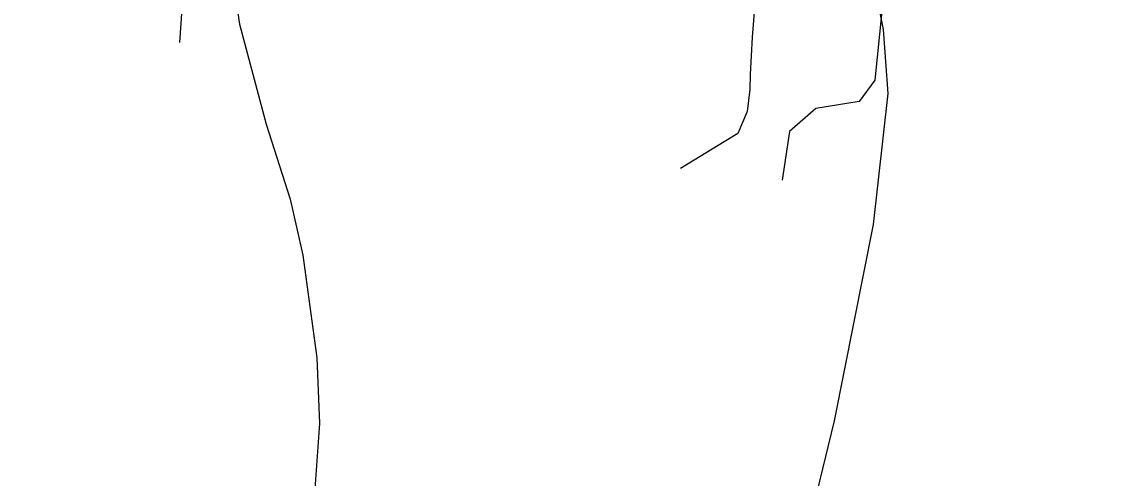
# Model space of a CAD drawing. Extents: x -662620 to -656370, y -1067090 to -1062990.
# Drawn here: x -659795.3 to -659563.8, y -1065207 to -1065109.2 of the extents above; entities that cross this region are included whole.
import ezdxf

# ---------------------------------------------------------------- set-up
doc = ezdxf.new("R2010")
doc.units = 0
doc.layers.add('SDELOVACÍ_VEDENÍ_-_PODZEMNÍ', color=7, linetype='Continuous')
doc.layers.add('VRSTEVNICE_ZÁKLADNÍ', color=7, linetype='Continuous')

msp = doc.modelspace()

# ---------------------------------------------------------------- linework, layer by layer
at = {"layer": 'SDELOVACÍ_VEDENÍ_-_PODZEMNÍ'}
for points in [[(-659761.48, -1065113.68), (-659760.12, -1065094.06)], [(-659761.48, -1065113.68), (-659760.12, -1065094.06)], [(-659638.13, -1065101.67), (-659638.13, -1065101.8), (-659638.99, -1065112.6), (-659639.38, -1065120.55), (-659639.46, -1065123.76), (-659640.02, -1065128.47), (-659642.03, -1065133.16), (-659654.33, -1065140.68)], [(-659638.13, -1065101.67), (-659638.13, -1065101.8), (-659638.99, -1065112.6), (-659639.38, -1065120.55), (-659639.46, -1065123.76), (-659640.02, -1065128.47), (-659642.03, -1065133.16), (-659654.33, -1065140.68)], [(-659610.74, -1065102.73), (-659612.7, -1065121.79), (-659616.03, -1065126.35), (-659625.33, -1065127.84), (-659630.94, -1065132.76), (-659632.52, -1065143.2)], [(-659610.74, -1065102.73), (-659612.7, -1065121.79), (-659616.03, -1065126.35), (-659625.33, -1065127.84), (-659630.94, -1065132.76), (-659632.52, -1065143.2)], [(-659639.38, -1065120.55), (-659639.46, -1065123.76)], [(-659639.38, -1065120.55), (-659639.46, -1065123.76)]]:
    msp.add_lwpolyline(points, dxfattribs=at)
at = {"layer": 'VRSTEVNICE_ZÁKLADNÍ'}
for points in [[(-659563.77, -1064892.36), (-659582.92, -1064911.51), (-659598.79, -1064925.66), (-659610.22, -1064937.24), (-659619.51, -1064950.53), (-659625.66, -1064964.26), (-659629.09, -1064974.26), (-659634.95, -1064996.27), (-659639.81, -1065022.29), (-659640.95, -1065036.29), (-659640.38, -1065056.59), (-659638.38, -1065066.88), (-659635.95, -1065073.74), (-659633.95, -1065077.17), (-659629.09, -1065082.03), (-659618.37, -1065089.04), (-659614.51, -1065092.89), (-659610.94, -1065110.9), (-659609.94, -1065124.63), (-659613.08, -1065152.64), (-659621.37, -1065194.66), (-659634.52, -1065248.69)], [(-659563.77, -1064892.36), (-659582.92, -1064911.51), (-659598.79, -1064925.66), (-659610.22, -1064937.24), (-659619.51, -1064950.53), (-659625.66, -1064964.26), (-659629.09, -1064974.26), (-659634.95, -1064996.27), (-659639.81, -1065022.29), (-659640.95, -1065036.29), (-659640.38, -1065056.59), (-659638.38, -1065066.88), (-659635.95, -1065073.74), (-659633.95, -1065077.17), (-659629.09, -1065082.03), (-659618.37, -1065089.04), (-659614.51, -1065092.89), (-659610.94, -1065110.9), (-659609.94, -1065124.63), (-659613.08, -1065152.64), (-659621.37, -1065194.66), (-659634.52, -1065248.69)], [(-659750.36, -1065087.03), (-659750.01, -1065101.19), (-659748.72, -1065109.76), (-659743.01, -1065131.2), (-659737.86, -1065147.21), (-659735.15, -1065159.22), (-659732.14, -1065181.23), (-659731.57, -1065195.23), (-659732.72, -1065211.24), (-659736, -1065227.25), (-659741.72, -1065245.26), (-659747.29, -1065257.27), (-659753.3, -1065267.27), (-659764.88, -1065289.28), (-659772.45, -1065311.3), (-659777.74, -1065335.31), (-659782.74, -1065350.75), (-659788.17, -1065359.18), (-659797.89, -1065365.47)], [(-659750.36, -1065087.03), (-659750.01, -1065101.19), (-659748.72, -1065109.76), (-659743.01, -1065131.2), (-659737.86, -1065147.21), (-659735.15, -1065159.22), (-659732.14, -1065181.23), (-659731.57, -1065195.23), (-659732.72, -1065211.24), (-659736, -1065227.25), (-659741.72, -1065245.26), (-659747.29, -1065257.27), (-659753.3, -1065267.27), (-659764.88, -1065289.28), (-659772.45, -1065311.3), (-659777.74, -1065335.31), (-659782.74, -1065350.75), (-659788.17, -1065359.18), (-659797.89, -1065365.47)]]:
    msp.add_lwpolyline(points, dxfattribs=at)

doc.saveas('drawing.dxf')
